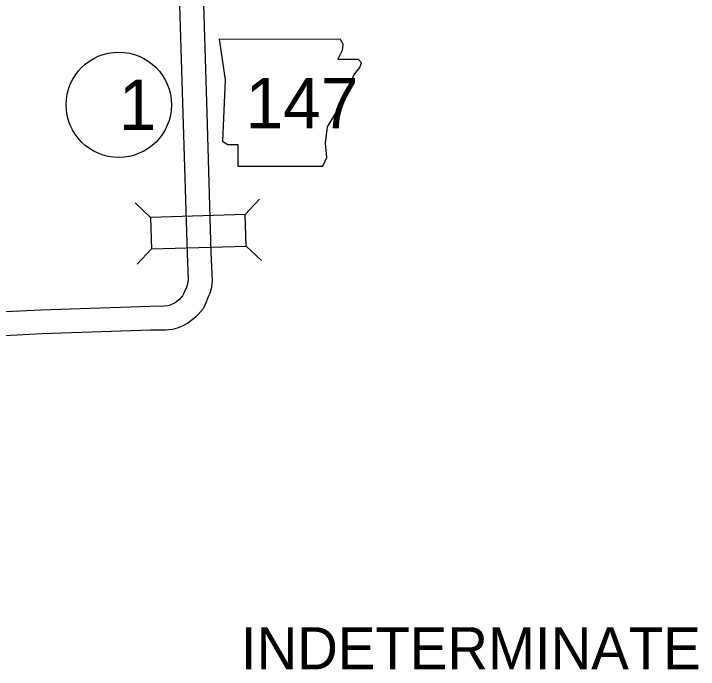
# Model space of a CAD drawing. Extents: x -939622 to -934222, y 1383701 to 1385301.
# Drawn here: x -935578.05 to -935552.29, y 1384343.5 to 1384368.16 of the extents above; entities that cross this region are included whole.
import ezdxf

# ---------------------------------------------------------------- set-up
doc = ezdxf.new("R2010")
doc.units = 0
for name, color, linetype in [('10', 7, 'Continuous'), ('20', 7, 'Continuous'), ('21', 7, 'Continuous'), ('27', 7, 'Continuous'), ('3', 7, 'Continuous')]:
    doc.layers.add(name, color=color, linetype=linetype)

msp = doc.modelspace()

# ---------------------------------------------------------------- linework, layer by layer
at = {"layer": '10'}
for points in [[(-935571.862, 1384370.122), (-935571.686, 1384364.403), (-935571.526, 1384359.141), (-935571.486, 1384358.145), (-935571.503, 1384358.014), (-935571.506, 1384357.991), (-935571.519, 1384357.944), (-935571.551, 1384357.874), (-935571.651, 1384357.646), (-935571.694, 1384357.543), (-935571.773, 1384357.455), (-935571.8, 1384357.426), (-935571.85, 1384357.387), (-935571.978, 1384357.281), (-935572.084, 1384357.231), (-935572.188, 1384357.186), (-935572.236, 1384357.174), (-935572.389, 1384357.158), (-935572.909, 1384357.149), (-935577.025, 1384357.013), (-935578.894, 1384356.916)], [(-935570.962, 1384370.151), (-935570.786, 1384364.43), (-935570.626, 1384359.173), (-935570.584, 1384358.105), (-935570.61, 1384357.902), (-935570.621, 1384357.811), (-935570.672, 1384357.632), (-935570.729, 1384357.507), (-935570.825, 1384357.288), (-935570.925, 1384357.054), (-935571.107, 1384356.85), (-935571.19, 1384356.76), (-935571.286, 1384356.686), (-935571.491, 1384356.516), (-935571.715, 1384356.41), (-935571.901, 1384356.33), (-935572.079, 1384356.286), (-935572.333, 1384356.258), (-935572.886, 1384356.249), (-935576.987, 1384356.114), (-935578.855, 1384356.017)]]:
    msp.add_lwpolyline(points, dxfattribs=at)
at = {"layer": '20'}
for p, q in [((-935569.337, 1384360.606), (-935568.795, 1384361.183)), ((-935572.9, 1384360.497), (-935573.476, 1384361.04)), ((-935572.863, 1384359.31), (-935573.406, 1384358.733)), ((-935569.301, 1384359.418), (-935568.724, 1384358.876))]:
    msp.add_line(p, q, dxfattribs=at)
msp.add_lwpolyline([(-935569.337, 1384360.606), (-935572.9, 1384360.497), (-935572.863, 1384359.31), (-935569.301, 1384359.418)], close=True, dxfattribs=at)
at = {"layer": '21'}
msp.add_lwpolyline([(-935570.323, 1384367.195), (-935570.095, 1384365.673), (-935570.196, 1384363.364), (-935569.993, 1384363.237), (-935569.613, 1384363.237), (-935569.613, 1384362.425), (-935566.415, 1384362.425), (-935566.263, 1384362.755), (-935566.314, 1384363.287), (-935566.238, 1384363.897), (-935565.959, 1384364.379), (-935565.781, 1384364.734), (-935565.527, 1384365.115), (-935565.375, 1384365.521), (-935565.248, 1384365.851), (-935565.02, 1384366.13), (-935564.969, 1384366.307), (-935565.07, 1384366.434), (-935565.857, 1384366.434), (-935565.679, 1384366.789), (-935565.654, 1384367.018), (-935565.759, 1384367.193)], close=True, dxfattribs=at)
at = {"layer": '27'}
msp.add_circle((-935574.094, 1384364.732), 1.98, dxfattribs=at)

# ---------------------------------------------------------------- texts
at = {"layer": '21'}
msp.add_text('147', height=1.9008, dxfattribs=at).set_placement((-935569.325, 1384363.842))
at = {"layer": '27'}
msp.add_text('1', height=1.901, dxfattribs=at).set_placement((-935574.094, 1384363.782))
at = {"layer": '3'}
msp.add_text('INDETERMINATE', height=1.584, dxfattribs=at).set_placement((-935569.5, 1384343.5))

doc.saveas('drawing.dxf')
